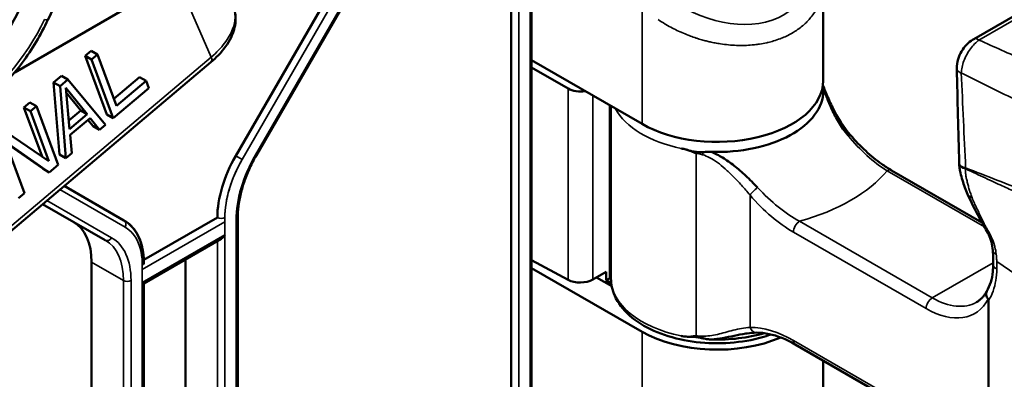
# Model space of a CAD drawing. Header units: millimetres. Extents: x 0 to 14369, y -869 to 2970.
# Tile 562 of 656: x 3769 to 3824, y 1411 to 1432. Entities that reach past the tile are written whole.
import ezdxf

# ---------------------------------------------------------------- set-up
doc = ezdxf.new("R2010")
doc.units = ezdxf.units.MM
doc.header["$LTSCALE"] = 10
doc.layers.add('Sichtbar (ISO)', color=7, linetype='Continuous', lineweight=50)
doc.layers.add('Sichtbar schmal (ISO)', color=7, linetype='Continuous', lineweight=35)

msp = doc.modelspace()

# ---------------------------------------------------------------- linework, layer by layer
at = {"layer": 'Sichtbar (ISO)'}
for p, q in [((3797.708, 1439.685), (3797.708, 1405.065)), ((3797.708, 1439.685), (3797.708, 1405.065)), ((3784.024, 1437.851), (3768.487, 1428.867)), ((3796.559, 1435.512), (3796.559, 1404.575)), ((3830.24, 1435.11), (3822.694, 1430.753)), ((3786.685, 1434.021), (3780.978, 1424.136)), ((3787.855, 1434.063), (3782.148, 1424.178)), ((3787.855, 1434.063), (3782.148, 1424.178)), ((3814.191, 1428.397), (3814.191, 1433.976)), ((3772.468, 1429.806), (3772.803, 1430.088)), ((3773.696, 1426.48), (3772.468, 1429.806)), ((3772.468, 1429.806), (3772.833, 1429.595)), ((3772.803, 1430.088), (3773.168, 1429.878)), ((3772.833, 1429.595), (3773.168, 1429.878)), ((3773.168, 1429.878), (3774.239, 1426.977)), ((3779.579, 1429.446), (3761.313, 1414.02)), ((3774.061, 1426.27), (3772.833, 1429.595)), ((3803.948, 1425.947), (3797.708, 1429.55)), ((3797.708, 1429.142), (3799.768, 1427.953)), ((3799.768, 1427.953), (3797.708, 1429.142)), ((3770.684, 1428.299), (3771.13, 1428.676)), ((3771.019, 1424.219), (3770.684, 1428.299)), ((3770.684, 1428.299), (3771.048, 1428.088)), ((3771.048, 1428.088), (3771.495, 1428.465)), ((3771.13, 1428.676), (3771.495, 1428.465)), ((3771.495, 1428.465), (3773.615, 1425.893)), ((3774.093, 1427.372), (3775.547, 1428.6)), ((3774.239, 1426.977), (3775.912, 1428.39)), ((3775.547, 1428.6), (3775.912, 1428.39)), ((3775.912, 1428.39), (3776.069, 1427.965)), ((3771.384, 1424.009), (3771.048, 1428.088)), ((3772.583, 1426.507), (3771.376, 1427.993)), ((3771.376, 1427.993), (3771.58, 1425.659)), ((3772.219, 1426.717), (3771.399, 1427.726)), ((3776.069, 1427.965), (3774.061, 1426.27)), ((3769.011, 1426.886), (3769.345, 1427.168)), ((3769.345, 1427.168), (3769.71, 1426.958)), ((3770.038, 1424.104), (3769.011, 1426.886)), ((3769.011, 1426.886), (3769.375, 1426.675)), ((3769.375, 1426.675), (3769.71, 1426.958)), ((3770.421, 1423.845), (3769.375, 1426.675)), ((3769.71, 1426.958), (3770.938, 1423.632)), ((3771.538, 1426.142), (3772.219, 1426.717)), ((3771.58, 1425.659), (3772.583, 1426.507)), ((3772.219, 1426.717), (3772.583, 1426.507)), ((3773.696, 1426.48), (3774.061, 1426.27)), ((3802.191, 1426.962), (3802.191, 1417.211)), ((3772.744, 1426.271), (3771.628, 1425.329)), ((3772.916, 1425.821), (3772.629, 1426.174)), ((3773.28, 1425.61), (3772.744, 1426.271)), ((3767.981, 1425.498), (3770.421, 1423.845)), ((3772.916, 1425.821), (3773.28, 1425.61)), ((3773.615, 1425.893), (3773.28, 1425.61)), ((3767.971, 1424.932), (3769.042, 1422.031)), ((3770.436, 1423.208), (3767.971, 1424.932)), ((3770.071, 1423.419), (3767.993, 1424.872)), ((3771.628, 1425.329), (3771.719, 1424.291)), ((3771.719, 1424.291), (3771.384, 1424.009)), ((3771.019, 1424.219), (3771.384, 1424.009)), ((3808.434, 1424.081), (3808.434, 1424.081)), ((3808.434, 1424.081), (3808.434, 1424.081)), ((3770.071, 1423.419), (3770.436, 1423.208)), ((3770.938, 1423.632), (3770.436, 1423.208)), ((3818.054, 1423.321), (3823.159, 1420.373)), ((3809.375, 1422.691), (3809.375, 1422.693)), ((3809.375, 1422.691), (3809.375, 1422.693)), ((3769.042, 1422.031), (3768.708, 1421.748)), ((3774.664, 1420.491), (3771.285, 1422.442)), ((3774.664, 1420.491), (3771.285, 1422.442)), ((3770.067, 1421.413), (3773.603, 1419.372)), ((3773.603, 1419.372), (3770.067, 1421.413)), ((3779.942, 1420.652), (3775.784, 1418.251)), ((3781.091, 1420.634), (3781.091, 1395.946)), ((3781.091, 1420.634), (3781.091, 1395.946)), ((3823.007, 1420.649), (3823.007, 1420.649)), ((3775.787, 1416.927), (3780.154, 1419.448)), ((3823.778, 1418.789), (3823.778, 1418.789)), ((3772.836, 1393.436), (3772.836, 1418.124)), ((3772.836, 1418.124), (3772.836, 1393.436)), ((3778.139, 1397.215), (3778.139, 1418.285)), ((3778.139, 1418.285), (3778.139, 1397.215)), ((3797.708, 1418.234), (3799.768, 1417.126)), ((3799.768, 1417.126), (3797.708, 1418.234)), ((3775.787, 1418.08), (3775.787, 1418.008)), ((3797.708, 1417.793), (3803.948, 1414.19)), ((3801.169, 1417.147), (3801.924, 1417.583)), ((3801.924, 1417.583), (3801.169, 1417.147)), ((3801.924, 1417.583), (3801.924, 1417.103)), ((3801.924, 1417.103), (3801.924, 1417.583)), ((3802.232, 1416.773), (3801.376, 1417.267)), ((3802.106, 1417.208), (3801.924, 1417.103)), ((3801.924, 1417.103), (3802.106, 1417.208)), ((3801.924, 1417.103), (3802.206, 1416.946)), ((3802.206, 1416.946), (3801.924, 1417.103)), ((3775.699, 1416.978), (3775.787, 1416.927)), ((3775.787, 1416.927), (3775.787, 1392.377)), ((3775.787, 1416.927), (3775.787, 1392.377)), ((3823.535, 1414.622), (3823.535, 1414.621)), ((3823.535, 1414.622), (3823.535, 1414.621)), ((3812.604, 1413.473), (3820.103, 1409.143)), ((3814.191, 1412.557), (3814.191, 1411.06))]:
    msp.add_line(p, q, dxfattribs=at)
msp.add_ellipse((3765.694, 1433.173), major_axis=(-2.65, -4.59), ratio=0.57735, dxfattribs=at)
for centre, major_axis, ratio, start_param, end_param in [((3779.256, 1429.828), (0.323, -0.382), 0.483536, 0.000001, 0.000041), ((3808.191, 1428.397), (6, 0), 0.57735, 3.926991, 6.283185), ((3800.462, 1428.368), (-1, 0.015), 0.587337, 0.811888, 1.858998), ((3800.462, 1428.368), (1, -0.015), 0.587337, 3.953481, 5.00059), ((3808.191, 1427.825), (6, 0), 0.57735, 4.65774, 6.283185), ((3815.356, 1424.981), (0.377, 0.328), 0.260129, 6.283184, 6.283848), ((3783.478, 1422.693), (-2.5, -4.33), 0.57735, 4.712389, 5.497787), ((3822.375, 1423.752), (-0.5, -0.014), 0.595235, 0.000004, 0.003937), ((3769.3, 1416.082), (2.5, 4.33), 0.57735, 5.497787, 6.283185), ((3769.3, 1416.082), (2.5, 4.33), 0.57735, 5.497787, 6.283185), ((3780.154, 1419.795), (-0.212, -0.367), 0.57735, 0.785398, 1.570796), ((3800.462, 1417.541), (1, 0.015), 0.567188, 3.936017, 5.48936), ((3800.462, 1417.541), (-1, -0.015), 0.567188, 0.794424, 2.347767), ((3801.399, 1417.617), (-1, 0), 0.57735, 2.356194, 2.485121), ((3801.399, 1417.617), (1, 0), 0.57735, 5.497787, 5.626713), ((3823.864, 1416.231), (0.435, -0.247), 0.751725, 3.125713, 4.285466), ((3808.191, 1416.639), (6, 0), 0.57735, 3.926991, 5.354557), ((3808.191, 1417.211), (-6, 0), 0.57735, 1.51639, 2.031039), ((3810.407, 1414.639), (-0.002, -0.5), 0.773951, 6.28269, 6.283185)]:
    msp.add_ellipse(centre, major_axis=major_axis, ratio=ratio, start_param=start_param, end_param=end_param, dxfattribs=at)
for points, knots in [([(3771.537, 1439.094), (3771.719, 1438.229), (3771.755, 1437.261), (3771.546, 1435.279), (3771.304, 1434.241), (3770.775, 1432.76), (3770.583, 1432.297), (3770.368, 1431.844)], [0, 0, 0, 0, 0.3418478, 0.3418478, 0.6748815, 0.6748815, 0.8264374, 0.8264374, 0.8264374, 0.8264374]), ([(3780.822, 1432.634), (3780.94, 1432.362), (3780.99, 1432.06), (3780.951, 1431.45), (3780.861, 1431.136), (3780.547, 1430.492), (3780.303, 1430.156), (3779.872, 1429.706), (3779.73, 1429.574), (3779.579, 1429.446)], [0.0000337, 0.0000337, 0.0000337, 0.0000337, 0.1334331, 0.1334331, 0.2697746, 0.2697746, 0.4242083, 0.4242083, 0.4908962, 0.4908962, 0.4908962, 0.4908962]), ([(3770.368, 1431.844), (3769.963, 1430.991), (3769.47, 1430.167), (3768.353, 1428.657), (3767.729, 1427.97), (3766.402, 1426.804), (3765.7, 1426.323), (3764.264, 1425.626), (3763.529, 1425.407), (3762.142, 1425.31), (3761.486, 1425.406), (3760.84, 1425.687), (3760.784, 1425.713), (3760.729, 1425.74)], [0.645622, 0.645622, 0.645622, 0.645622, 0.980323, 0.980323, 1.315025, 1.315025, 1.649726, 1.649726, 1.984427, 1.984427, 2.289909, 2.289909, 2.319128, 2.319128, 2.319128, 2.319128]), ([(3821.738, 1429.089), (3821.737, 1429.259), (3821.762, 1429.44), (3821.863, 1429.766), (3821.931, 1429.917), (3822.093, 1430.191), (3822.189, 1430.318), (3822.398, 1430.541), (3822.513, 1430.639), (3822.655, 1430.73), (3822.674, 1430.741), (3822.694, 1430.753)], [0, 0, 0, 0, 0.0567267, 0.0567267, 0.1052116, 0.1052116, 0.1522458, 0.1522458, 0.1996317, 0.1996317, 0.2071699, 0.2071699, 0.2071699, 0.2071699]), ([(3814.175, 1428.146), (3814.234, 1427.988), (3814.303, 1427.812), (3814.482, 1427.379), (3814.599, 1427.114), (3814.999, 1426.313), (3815.329, 1425.774), (3815.734, 1425.309)], [0.0112135, 0.0112135, 0.0112135, 0.0112135, 0.0774711, 0.0774711, 0.1707457, 0.1707457, 0.3635278, 0.3635278, 0.3635278, 0.3635278]), ([(3814.184, 1428.01), (3814.245, 1427.836), (3814.383, 1427.457), (3814.66, 1426.784), (3815.04, 1426.048), (3815.387, 1425.544), (3815.59, 1425.295)], [0.0021521, 0.0021521, 0.0021521, 0.0021521, 0.25, 0.5, 0.75, 1, 1, 1, 1]), ([(3815.734, 1425.309), (3816.282, 1424.678), (3816.883, 1424.116), (3817.673, 1423.553), (3817.864, 1423.43), (3818.054, 1423.321)], [0, 0, 0, 0, 0.2603472, 0.2603472, 0.3429717, 0.3429717, 0.3429717, 0.3429717]), ([(3807.411, 1424.358), (3807.34, 1424.355), (3807.273, 1424.352), (3807.157, 1424.352), (3807.11, 1424.354), (3807.026, 1424.361), (3806.989, 1424.365), (3806.903, 1424.378), (3806.855, 1424.387), (3806.665, 1424.43), (3806.526, 1424.475), (3806.316, 1424.53), (3806.271, 1424.541), (3806.226, 1424.551)], [-0.1466294, -0.1466294, -0.1466294, -0.1466294, -0.1215498, -0.1215498, -0.104217, -0.104217, -0.0907804, -0.0907804, -0.0727387, -0.0727387, -0.0210866, -0.0210866, -0.0066594, -0.0066594, -0.0066594, -0.0066594]), ([(3807.863, 1424.366), (3807.789, 1424.369), (3807.716, 1424.369), (3807.563, 1424.365), (3807.488, 1424.362), (3807.411, 1424.358)], [-0.04601307, -0.04601307, -0.04601307, -0.04601307, -0.02379196, -0.02379196, -0.00003084, -0.00003084, -0.00003084, -0.00003084]), ([(3782.148, 1424.178), (3782.014, 1423.946), (3781.89, 1423.707), (3781.667, 1423.224), (3781.568, 1422.98), (3781.396, 1422.491), (3781.324, 1422.247), (3781.207, 1421.767), (3781.164, 1421.53), (3781.105, 1421.07), (3781.091, 1420.847), (3781.091, 1420.634)], [2.3561945, 2.3561945, 2.3561945, 2.3561945, 2.5132741, 2.5132741, 2.6703538, 2.6703538, 2.8274334, 2.8274334, 2.984513, 2.984513, 3.1415927, 3.1415927, 3.1415927, 3.1415927]), ([(3782.148, 1424.178), (3782.014, 1423.946), (3781.89, 1423.707), (3781.667, 1423.224), (3781.568, 1422.98), (3781.396, 1422.491), (3781.324, 1422.247), (3781.207, 1421.767), (3781.164, 1421.53), (3781.105, 1421.07), (3781.091, 1420.847), (3781.091, 1420.634)], [2.3561945, 2.3561945, 2.3561945, 2.3561945, 2.5132741, 2.5132741, 2.6703538, 2.6703538, 2.8274334, 2.8274334, 2.984513, 2.984513, 3.1415927, 3.1415927, 3.1415927, 3.1415927]), ([(3821.877, 1423.678), (3821.876, 1423.697), (3821.876, 1423.715), (3821.876, 1423.732), (3821.876, 1423.734), (3821.876, 1423.737)], [0, 0, 0, 0, 0.006247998, 0.006247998, 0.007406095, 0.007406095, 0.007406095, 0.007406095]), ([(3822.349, 1421.976), (3822.239, 1422.226), (3822.144, 1422.488), (3822.021, 1422.897), (3821.983, 1423.038), (3821.939, 1423.231), (3821.929, 1423.28), (3821.913, 1423.365), (3821.906, 1423.401), (3821.89, 1423.496), (3821.882, 1423.557), (3821.878, 1423.638), (3821.877, 1423.658), (3821.877, 1423.678)], [0, 0, 0, 0, 0.1182305, 0.1182305, 0.178174, 0.178174, 0.1967044, 0.1967044, 0.2120995, 0.2120995, 0.2325805, 0.2325805, 0.2392735, 0.2392735, 0.2392735, 0.2392735]), ([(3774.664, 1420.491), (3774.811, 1420.407), (3774.945, 1420.302), (3775.186, 1420.058), (3775.293, 1419.919), (3775.474, 1419.613), (3775.549, 1419.446), (3775.669, 1419.089), (3775.714, 1418.899), (3775.773, 1418.502), (3775.787, 1418.294), (3775.787, 1418.08)], [5.4977871, 5.4977871, 5.4977871, 5.4977871, 5.6548668, 5.6548668, 5.8119464, 5.8119464, 5.969026, 5.969026, 6.1261057, 6.1261057, 6.2831853, 6.2831853, 6.2831853, 6.2831853]), ([(3774.664, 1420.491), (3774.814, 1420.405), (3774.952, 1420.297), (3775.197, 1420.046), (3775.304, 1419.902), (3775.487, 1419.586), (3775.562, 1419.414), (3775.68, 1419.046), (3775.724, 1418.85), (3775.775, 1418.463), (3775.787, 1418.274), (3775.787, 1418.08)], [5.4977871, 5.4977871, 5.4977871, 5.4977871, 5.6585239, 5.6585239, 5.8192606, 5.8192606, 5.9799973, 5.9799973, 6.1407341, 6.1407341, 6.2831853, 6.2831853, 6.2831853, 6.2831853]), ([(3823.778, 1418.789), (3823.744, 1419.131), (3823.663, 1419.421), (3823.422, 1419.952), (3823.246, 1420.212), (3823.056, 1420.557), (3823.031, 1420.602), (3823.007, 1420.649)], [0, 0, 0, 0, 0.1409185, 0.1409185, 0.2952903, 0.2952903, 0.3186021, 0.3186021, 0.3186021, 0.3186021]), ([(3823.432, 1416.483), (3823.611, 1416.785), (3823.733, 1417.165), (3823.79, 1417.718), (3823.796, 1417.846), (3823.796, 1417.977)], [0, 0, 0, 0, 0.1753111, 0.1753111, 0.2255553, 0.2255553, 0.2255553, 0.2255553]), ([(3811.24, 1414.035), (3810.877, 1413.906), (3810.492, 1413.801), (3809.486, 1413.599), (3808.846, 1413.536), (3807.566, 1413.534), (3806.928, 1413.595), (3805.71, 1413.834), (3805.132, 1414.014), (3804.089, 1414.481), (3803.626, 1414.77), (3802.875, 1415.438), (3802.583, 1415.816), (3802.264, 1416.543), (3802.191, 1416.876), (3802.191, 1417.211)], [1.80477, 1.80477, 1.80477, 1.80477, 2.021753, 2.021753, 2.353778, 2.353778, 2.684684, 2.684684, 3.016672, 3.016672, 3.350844, 3.350844, 3.678958, 3.678958, 3.926991, 3.926991, 3.926991, 3.926991]), ([(3823.426, 1416.473), (3823.395, 1416.417), (3823.363, 1416.363), (3823.296, 1416.264), (3823.26, 1416.217), (3823.187, 1416.13), (3823.148, 1416.089), (3823.069, 1416.014), (3823.028, 1415.98), (3822.943, 1415.916), (3822.899, 1415.887), (3822.853, 1415.861)], [0.4436491, 0.4436491, 0.4436491, 0.4436491, 0.5119989, 0.5119989, 0.5803487, 0.5803487, 0.6486985, 0.6486985, 0.7170484, 0.7170484, 0.7853982, 0.7853982, 0.7853982, 0.7853982]), ([(3823.515, 1416.036), (3823.517, 1416.033), (3823.519, 1416.031), (3823.522, 1416.025), (3823.524, 1416.022), (3823.528, 1416.012), (3823.53, 1416.004), (3823.534, 1415.982), (3823.535, 1415.967), (3823.536, 1415.954)], [-0.009508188, -0.009508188, -0.009508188, -0.009508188, -0.008530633, -0.008530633, -0.007495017, -0.007495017, -0.005132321, -0.005132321, -0.000260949, -0.000260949, -0.000260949, -0.000260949]), ([(3823.536, 1415.954), (3823.537, 1415.448), (3823.536, 1414.94), (3823.535, 1414.433), (3823.533, 1413.085), (3823.535, 1411.739), (3823.535, 1410.393)], [0.0000026, 0.0000026, 0.0000026, 0.0000026, 0.2735195, 0.2735195, 0.2735195, 1, 1, 1, 1]), ([(3806.548, 1413.908), (3806.637, 1413.905), (3806.721, 1413.905), (3806.854, 1413.902), (3806.903, 1413.899), (3806.989, 1413.892), (3807.025, 1413.887), (3807.11, 1413.875), (3807.156, 1413.866), (3807.272, 1413.841), (3807.34, 1413.825), (3807.411, 1413.81)], [-0.0911839, -0.0911839, -0.0911839, -0.0911839, -0.06425694, -0.06425694, -0.04856013, -0.04856013, -0.03688952, -0.03688952, -0.02185801, -0.02185801, -0.00002354, -0.00002354, -0.00002354, -0.00002354]), ([(3807.411, 1413.81), (3807.488, 1413.794), (3807.563, 1413.78), (3807.716, 1413.76), (3807.789, 1413.754), (3807.863, 1413.752)], [-0.04604179, -0.04604179, -0.04604179, -0.04604179, -0.02227151, -0.02227151, -0.00001265, -0.00001265, -0.00001265, -0.00001265]), ([(3807.863, 1413.752), (3808.077, 1413.767), (3808.498, 1413.824), (3809.155, 1413.96), (3809.618, 1414.056), (3809.862, 1414.094), (3809.886, 1414.097)], [0, 0, 0, 0, 0.25, 0.5, 0.75, 0.7774168, 0.7774168, 0.7774168, 0.7774168]), ([(3812.604, 1413.473), (3812.098, 1413.765), (3811.594, 1413.962), (3810.878, 1414.113), (3810.635, 1414.138), (3810.405, 1414.139)], [0, 0, 0, 0, 0.2204353, 0.2204353, 0.3400858, 0.3400858, 0.3400858, 0.3400858])]:
    msp.add_open_spline(points, degree=3, knots=knots, dxfattribs=at)
for points in [[(3821.876, 1423.738), (3821.826, 1425.518), (3821.78, 1427.301), (3821.737, 1429.086)], [(3821.738, 1429.089), (3821.738, 1429.088), (3821.738, 1429.087), (3821.738, 1429.086)], [(3814.191, 1427.825), (3814.191, 1427.924), (3814.185, 1428.023), (3814.172, 1428.122)], [(3806.163, 1424.565), (3806.257, 1424.545), (3806.445, 1424.497), (3806.731, 1424.41), (3806.907, 1424.321), (3807.001, 1424.29)], [(3810.479, 1422.344), (3810.254, 1422.58), (3809.813, 1423.03), (3809.155, 1423.606), (3808.498, 1424.062), (3808.077, 1424.279), (3807.863, 1424.366)], [(3823.007, 1420.649), (3822.784, 1421.076), (3822.553, 1421.511), (3822.348, 1421.978)], [(3823.796, 1417.976), (3823.796, 1418.258), (3823.802, 1418.542), (3823.778, 1418.789)], [(3807.001, 1413.955), (3806.907, 1413.946), (3806.731, 1413.903), (3806.445, 1413.907), (3806.257, 1413.931), (3806.163, 1413.95)], [(3806.163, 1413.95), (3806.186, 1413.946), (3806.209, 1413.941), (3806.232, 1413.938)], [(3810.405, 1414.139), (3810.245, 1414.139), (3810.072, 1414.123), (3809.886, 1414.095)]]:
    msp.add_open_spline(points, degree=3, dxfattribs=at)
at = {"layer": 'Sichtbar schmal (ISO)'}
for p, q in [((3797.62, 1439.562), (3797.62, 1404.943)), ((3797.62, 1404.943), (3797.62, 1439.562)), ((3796.559, 1435.512), (3796.559, 1404.575)), ((3796.983, 1404.575), (3796.983, 1435.613)), ((3796.983, 1435.613), (3796.983, 1404.575)), ((3822.994, 1430.695), (3830.54, 1435.052)), ((3777.668, 1434.157), (3779.595, 1429.729)), ((3786.685, 1434.021), (3780.978, 1424.136)), ((3787.047, 1433.812), (3781.34, 1423.927)), ((3781.34, 1423.927), (3787.047, 1433.812)), ((3782.1, 1424.206), (3787.808, 1434.091)), ((3787.808, 1434.091), (3782.1, 1424.206)), ((3803.948, 1432.763), (3803.948, 1425.947)), ((3770.335, 1431.831), (3770.335, 1431.831)), ((3779.595, 1429.729), (3761.33, 1414.303)), ((3799.768, 1427.953), (3799.768, 1417.126)), ((3799.768, 1417.126), (3799.768, 1427.953)), ((3801.169, 1417.147), (3801.169, 1427.552)), ((3801.169, 1427.552), (3801.169, 1417.147)), ((3802.106, 1427.011), (3802.106, 1417.208)), ((3802.106, 1417.208), (3802.106, 1427.011)), ((3806.74, 1424.397), (3806.74, 1424.397)), ((3806.74, 1424.397), (3806.74, 1424.397)), ((3807.001, 1424.29), (3807.001, 1413.955)), ((3780.978, 1424.136), (3781.34, 1423.927)), ((3781.34, 1423.927), (3780.978, 1424.136)), ((3782.1, 1424.206), (3782.148, 1424.178)), ((3782.148, 1424.178), (3782.1, 1424.206)), ((3808.142, 1423.812), (3808.142, 1423.812)), ((3808.142, 1423.812), (3808.142, 1423.812)), ((3808.651, 1423.947), (3808.651, 1423.947)), ((3808.651, 1423.947), (3808.651, 1423.947)), ((3808.651, 1423.405), (3808.651, 1423.405)), ((3808.651, 1423.405), (3808.651, 1423.405)), ((3817.804, 1423.296), (3823.31, 1420.117)), ((3809.287, 1422.787), (3809.287, 1422.784)), ((3809.287, 1422.784), (3809.287, 1422.787)), ((3774.726, 1420.109), (3771.042, 1422.236)), ((3771.042, 1422.236), (3774.726, 1420.109)), ((3770.311, 1421.619), (3773.965, 1419.509)), ((3773.965, 1419.509), (3770.311, 1421.619)), ((3810.053, 1414.435), (3810.053, 1421.919)), ((3780.373, 1420.411), (3775.693, 1417.709)), ((3780.366, 1394.949), (3780.366, 1420.652)), ((3781.003, 1420.512), (3781.003, 1395.824)), ((3781.003, 1395.824), (3781.003, 1420.512)), ((3820.353, 1416.108), (3812.854, 1420.438)), ((3812.5, 1419.826), (3820, 1415.496)), ((3775.699, 1416.978), (3780.366, 1419.672)), ((3779.942, 1419.326), (3779.942, 1394.949)), ((3779.942, 1394.949), (3779.942, 1419.326)), ((3780.366, 1419.672), (3780.366, 1394.949)), ((3772.836, 1418.124), (3774.639, 1417.083)), ((3774.639, 1417.083), (3772.836, 1418.124)), ((3823.995, 1418.211), (3823.994, 1418.211)), ((3823.996, 1418.162), (3829.053, 1414.714)), ((3775.699, 1417.957), (3775.699, 1392.255)), ((3823.797, 1418.096), (3820.353, 1416.108)), ((3774.639, 1417.083), (3774.639, 1392.395)), ((3774.639, 1392.395), (3774.639, 1417.083)), ((3775.063, 1392.395), (3775.063, 1417.083)), ((3775.063, 1417.083), (3775.063, 1392.395)), ((3775.699, 1392.255), (3775.699, 1416.978)), ((3823.537, 1415.774), (3823.535, 1415.77)), ((3823.535, 1415.77), (3823.537, 1415.774)), ((3823.535, 1414.731), (3823.535, 1414.732)), ((3823.535, 1414.732), (3823.535, 1414.731)), ((3803.948, 1414.19), (3803.948, 1407.373)), ((3820, 1409.372), (3812.5, 1413.702))]:
    msp.add_line(p, q, dxfattribs=at)
for centre, major_axis, ratio, start_param, end_param in [((3808.433, 1435.654), (4.728, -2.275), 0.715187, 4.454413, 7.203922), ((3765.694, 1433.173), (-3.964, -6.865), 0.57735, 6.157814, 7.993764), ((3769.464, 1432.272), (0.904, -0.428), 0.113755, 5.663078, 6.2831), ((3822.944, 1430.32), (-0.25, 0.433), 0.57735, 5.355885, 6.283134), ((3779.256, 1429.828), (0.323, -0.382), 0.483536, 0.00004, 0.940844), ((3808.191, 1427.825), (-6, 0), 0.57735, 0.297528, 1.226029), ((3815.356, 1424.981), (0.377, 0.328), 0.260129, 0.000663, 0.699265), ((3783.478, 1422.693), (-2.5, -4.33), 0.57735, 4.712389, 5.497787), ((3783.69, 1422.571), (-2.35, -4.07), 0.57735, 4.712389, 5.56166), ((3783.69, 1422.571), (-2.35, -4.07), 0.57735, 4.712389, 5.497787), ((3784.75, 1422.676), (2.65, 4.59), 0.57735, 1.570796, 2.356194), ((3784.75, 1422.676), (-2.65, -4.59), 0.57735, 4.712389, 5.497787), ((3822.375, 1423.752), (-0.5, -0.014), 0.595235, 0.003937, 1.277481), ((3808.191, 1425.988), (-10.684, 0), 0.57735, 2.022432, 2.689957), ((3817.804, 1422.888), (0.25, 0.433), 0.57735, 0, 0.785404), ((3810.407, 1422.123), (0.377, 0.328), 0.260129, 1.160493, 2.500668), ((3812.352, 1429.925), (-3.621, 10.646), 0.532643, 2.224516, 2.595265), ((3774.514, 1420.231), (0.15, 0.26), 0.816497, 4.712389, 6.283185), ((3774.514, 1420.231), (0.15, 0.26), 0.816497, 4.712389, 6.283185), ((3780.154, 1420.774), (0.3, 0), 0.57735, 3.926991, 5.497787), ((3780.791, 1420.634), (0.3, 0), 0.57735, 5.497787, 6.283185), ((3780.791, 1420.634), (0.3, 0), 0.57735, 5.497787, 6.283185), ((3812.854, 1420.03), (0.25, 0.433), 0.57735, 0.785401, 2.356191), ((3772.376, 1416.039), (2.35, 4.07), 0.57735, 5.497787, 6.283185), ((3772.376, 1416.039), (2.35, 4.07), 0.57735, 5.433914, 6.283185), ((3773.753, 1419.631), (-0.15, -0.26), 0.816497, 0, 1.570796), ((3773.753, 1419.631), (-0.15, -0.26), 0.816497, 0, 1.570796), ((3771.103, 1415.041), (2.5, 4.33), 0.57735, 5.497787, 6.283185), ((3771.103, 1415.041), (2.5, 4.33), 0.57735, 5.497787, 6.283185), ((3771.315, 1414.919), (2.65, 4.59), 0.57735, 5.497787, 6.283185), ((3771.315, 1414.919), (2.65, 4.59), 0.57735, 5.497787, 6.283185), ((3775.487, 1418.08), (0.3, 0), 0.57735, 5.497787, 6.283185), ((3774.851, 1417.205), (0.3, 0), 0.57735, 3.926991, 5.497787), ((3774.851, 1417.205), (-0.3, 0), 0.57735, 0.785398, 2.356194), ((3808.191, 1417.211), (-6, 0), 0.57735, 0, 1.226029), ((3820.353, 1415.7), (-0.25, -0.433), 0.57735, 3.926991, 5.497787), ((3820, 1419.987), (2.75, -4.763), 0.57735, 5.497787, 6.62643), ((3820.353, 1420.191), (2.5, -4.33), 0.57735, 5.497787, 6.283185), ((3810.407, 1414.639), (-0.002, -0.5), 0.773951, 5.135706, 6.28269), ((3812.321, 1404.03), (-3.377, 10.232), 0.559282, 5.723132, 6.098445), ((3812.854, 1413.906), (-0.25, -0.433), 0.57735, 5.497787, 6.283185)]:
    msp.add_ellipse(centre, major_axis=major_axis, ratio=ratio, start_param=start_param, end_param=end_param, dxfattribs=at)
for points, knots in [([(3804.856, 1431.857), (3804.987, 1431.768), (3805.121, 1431.683), (3805.258, 1431.601), (3805.27, 1431.594), (3805.283, 1431.586), (3805.295, 1431.579), (3805.42, 1431.505), (3805.548, 1431.435), (3805.677, 1431.367), (3805.698, 1431.356), (3805.718, 1431.346), (3805.739, 1431.335), (3805.861, 1431.272), (3805.985, 1431.213), (3806.11, 1431.156), (3806.142, 1431.142), (3806.173, 1431.128), (3806.205, 1431.114), (3806.321, 1431.063), (3806.437, 1431.015), (3806.554, 1430.969), (3806.598, 1430.952), (3806.642, 1430.936), (3806.685, 1430.92), (3806.792, 1430.88), (3806.899, 1430.843), (3807.007, 1430.808), (3807.063, 1430.789), (3807.118, 1430.772), (3807.174, 1430.755), (3807.271, 1430.725), (3807.368, 1430.698), (3807.465, 1430.672), (3807.537, 1430.653), (3807.608, 1430.635), (3807.679, 1430.618), (3807.761, 1430.598), (3807.844, 1430.579), (3807.926, 1430.562), (3808.026, 1430.541), (3808.126, 1430.523), (3808.225, 1430.506), (3808.279, 1430.496), (3808.333, 1430.488), (3808.386, 1430.48), (3808.539, 1430.457), (3808.692, 1430.438), (3808.844, 1430.424), (3808.995, 1430.41), (3809.146, 1430.4), (3809.295, 1430.395), (3809.378, 1430.392), (3809.461, 1430.391), (3809.544, 1430.391), (3809.609, 1430.391), (3809.674, 1430.392), (3809.739, 1430.393), (3809.885, 1430.397), (3810.029, 1430.405), (3810.171, 1430.418), (3810.216, 1430.422), (3810.261, 1430.426), (3810.305, 1430.431), (3810.401, 1430.441), (3810.496, 1430.454), (3810.59, 1430.468), (3810.728, 1430.489), (3810.863, 1430.514), (3810.996, 1430.544), (3811.023, 1430.55), (3811.051, 1430.556), (3811.078, 1430.563), (3811.182, 1430.588), (3811.285, 1430.615), (3811.385, 1430.645), (3811.512, 1430.683), (3811.636, 1430.725), (3811.757, 1430.771), (3811.776, 1430.778), (3811.796, 1430.786), (3811.816, 1430.794), (3811.916, 1430.833), (3812.013, 1430.875), (3812.107, 1430.92), (3812.22, 1430.973), (3812.329, 1431.03), (3812.434, 1431.091), (3812.45, 1431.1), (3812.466, 1431.11), (3812.481, 1431.119), (3812.57, 1431.171), (3812.655, 1431.227), (3812.738, 1431.284), (3812.835, 1431.352), (3812.928, 1431.424), (3813.017, 1431.499), (3813.027, 1431.507), (3813.038, 1431.516), (3813.048, 1431.525), (3813.125, 1431.592), (3813.199, 1431.661), (3813.27, 1431.733), (3813.35, 1431.815), (3813.424, 1431.899), (3813.495, 1431.986), (3813.565, 1432.074), (3813.63, 1432.164), (3813.69, 1432.257), (3813.737, 1432.33), (3813.781, 1432.404), (3813.821, 1432.48), (3813.833, 1432.501), (3813.844, 1432.523), (3813.855, 1432.545), (3813.905, 1432.643), (3813.949, 1432.744), (3813.988, 1432.847), (3814.003, 1432.885), (3814.016, 1432.924), (3814.029, 1432.963), (3814.051, 1433.029), (3814.071, 1433.096), (3814.089, 1433.163), (3814.11, 1433.246), (3814.128, 1433.33), (3814.143, 1433.415), (3814.148, 1433.44), (3814.152, 1433.466), (3814.155, 1433.491), (3814.172, 1433.602), (3814.183, 1433.715), (3814.188, 1433.83), (3814.19, 1433.878), (3814.191, 1433.927), (3814.191, 1433.976)], [0, 0, 0, 0, 0.0277778, 0.0277778, 0.0277778, 0.0303196, 0.0303196, 0.0303196, 0.0555556, 0.0555556, 0.0555556, 0.0596155, 0.0596155, 0.0596155, 0.0833333, 0.0833333, 0.0833333, 0.0893407, 0.0893407, 0.0893407, 0.1111111, 0.1111111, 0.1111111, 0.1191849, 0.1191849, 0.1191849, 0.1388889, 0.1388889, 0.1388889, 0.1490276, 0.1490276, 0.1490276, 0.1666667, 0.1666667, 0.1666667, 0.1795471, 0.1795471, 0.1795471, 0.1944444, 0.1944444, 0.1944444, 0.2124792, 0.2124792, 0.2124792, 0.2222222, 0.2222222, 0.2222222, 0.25, 0.25, 0.25, 0.2777778, 0.2777778, 0.2777778, 0.293274, 0.293274, 0.293274, 0.3055556, 0.3055556, 0.3055556, 0.3333333, 0.3333333, 0.3333333, 0.342129, 0.342129, 0.342129, 0.3611111, 0.3611111, 0.3611111, 0.3888889, 0.3888889, 0.3888889, 0.3946463, 0.3946463, 0.3946463, 0.4166667, 0.4166667, 0.4166667, 0.4444444, 0.4444444, 0.4444444, 0.4490479, 0.4490479, 0.4490479, 0.4722222, 0.4722222, 0.4722222, 0.5, 0.5, 0.5, 0.5041905, 0.5041905, 0.5041905, 0.5277778, 0.5277778, 0.5277778, 0.5555556, 0.5555556, 0.5555556, 0.5587749, 0.5587749, 0.5587749, 0.5833333, 0.5833333, 0.5833333, 0.6111111, 0.6111111, 0.6111111, 0.6388889, 0.6388889, 0.6388889, 0.6605339, 0.6605339, 0.6605339, 0.6666667, 0.6666667, 0.6666667, 0.6944444, 0.6944444, 0.6944444, 0.7047895, 0.7047895, 0.7047895, 0.7222222, 0.7222222, 0.7222222, 0.7436739, 0.7436739, 0.7436739, 0.75, 0.75, 0.75, 0.7777778, 0.7777778, 0.7777778, 0.7895509, 0.7895509, 0.7895509, 0.7895509]), ([(3780.822, 1432.634), (3780.906, 1432.441), (3780.947, 1432.233), (3780.946, 1432.015), (3780.945, 1431.79), (3780.899, 1431.555), (3780.803, 1431.304), (3780.707, 1431.054), (3780.557, 1430.788), (3780.355, 1430.521), (3780.153, 1430.255), (3779.899, 1429.988), (3779.595, 1429.729)], [0.3382329, 0.3382329, 0.3382329, 0.3382329, 0.5, 0.5, 0.5, 0.6666667, 0.6666667, 0.6666667, 0.8333333, 0.8333333, 0.8333333, 1, 1, 1, 1]), ([(3821.738, 1429.086), (3821.738, 1429.074), (3821.739, 1429.061), (3821.742, 1429.049), (3821.748, 1429.025), (3821.759, 1429.001), (3821.775, 1428.978), (3821.79, 1428.956), (3821.81, 1428.936), (3821.832, 1428.918), (3821.856, 1428.899), (3821.882, 1428.883), (3821.91, 1428.869), (3821.937, 1428.855), (3821.965, 1428.844), (3821.994, 1428.835)], [0.4373551, 0.4373551, 0.4373551, 0.4373551, 0.5, 0.5, 0.5, 0.6269062, 0.6269062, 0.6269062, 0.75, 0.75, 0.75, 0.8776821, 0.8776821, 0.8776821, 0.9999772, 0.9999772, 0.9999772, 0.9999772]), ([(3807.411, 1424.358), (3807.41, 1424.355), (3807.41, 1424.352), (3807.409, 1424.35), (3807.402, 1424.326), (3807.395, 1424.299), (3807.389, 1424.275), (3807.383, 1424.251), (3807.378, 1424.229), (3807.374, 1424.208)], [0, 0, 0, 0, 0.052198, 0.052198, 0.052198, 0.532383, 0.532383, 0.532383, 1, 1, 1, 1]), ([(3822.243, 1423.403), (3822.19, 1423.412), (3822.136, 1423.426), (3822.089, 1423.445), (3822.042, 1423.464), (3822, 1423.488), (3821.967, 1423.515), (3821.934, 1423.543), (3821.909, 1423.574), (3821.894, 1423.606), (3821.883, 1423.63), (3821.878, 1423.654), (3821.877, 1423.678)], [0, 0, 0, 0, 0.1666667, 0.1666667, 0.1666667, 0.3333333, 0.3333333, 0.3333333, 0.5, 0.5, 0.5, 0.6193302, 0.6193302, 0.6193302, 0.6193302]), ([(3822.239, 1423.463), (3822.825, 1423.234), (3823.41, 1423.005), (3823.997, 1422.776), (3824.597, 1422.541), (3825.198, 1422.306), (3825.8, 1422.073), (3825.95, 1422.015), (3826.101, 1421.957), (3826.252, 1421.899), (3826.403, 1421.841), (3826.554, 1421.783), (3826.705, 1421.725), (3826.856, 1421.668), (3827.007, 1421.61), (3827.158, 1421.553), (3827.31, 1421.496), (3827.461, 1421.439), (3827.613, 1421.382), (3827.959, 1421.252), (3828.306, 1421.121), (3828.653, 1420.994)], [0, 0, 0, 0, 0.275282, 0.275282, 0.275282, 0.557214, 0.557214, 0.557214, 0.627697, 0.627697, 0.627697, 0.69818, 0.69818, 0.69818, 0.768663, 0.768663, 0.768663, 0.839146, 0.839146, 0.839146, 1, 1, 1, 1]), ([(3822.349, 1421.976), (3822.355, 1421.962), (3822.377, 1421.921), (3822.451, 1421.84), (3822.54, 1421.802), (3822.599, 1421.79)], [0.5639149, 0.5639149, 0.5639149, 0.5639149, 0.6247675, 0.7499678, 0.9999646, 0.9999646, 0.9999646, 0.9999646]), ([(3823.191, 1420.495), (3823.142, 1420.597), (3823.094, 1420.7), (3823.045, 1420.803), (3822.999, 1420.903), (3822.953, 1421.002), (3822.906, 1421.101), (3822.901, 1421.112), (3822.895, 1421.124), (3822.89, 1421.135), (3822.849, 1421.222), (3822.807, 1421.309), (3822.767, 1421.397), (3822.721, 1421.495), (3822.677, 1421.594), (3822.635, 1421.697), (3822.623, 1421.728), (3822.611, 1421.758), (3822.599, 1421.79)], [0, 0, 0, 0, 0.2405736, 0.2405736, 0.2405736, 0.4731695, 0.4731695, 0.4731695, 0.5, 0.5, 0.5, 0.7047926, 0.7047926, 0.7047926, 0.9324323, 0.9324323, 0.9324323, 1, 1, 1, 1]), ([(3823.007, 1420.649), (3823.019, 1420.625), (3823.035, 1420.603), (3823.053, 1420.584), (3823.091, 1420.542), (3823.14, 1420.513), (3823.191, 1420.495)], [0.6358402, 0.6358402, 0.6358402, 0.6358402, 0.7516945, 0.7516945, 0.7516945, 0.9997917, 0.9997917, 0.9997917, 0.9997917]), ([(3823.968, 1418.57), (3823.951, 1418.71), (3823.927, 1418.848), (3823.893, 1418.984), (3823.885, 1419.014), (3823.878, 1419.044), (3823.869, 1419.073), (3823.823, 1419.239), (3823.761, 1419.402), (3823.688, 1419.557), (3823.672, 1419.592), (3823.656, 1419.625), (3823.639, 1419.659), (3823.579, 1419.778), (3823.512, 1419.894), (3823.445, 1420.013), (3823.406, 1420.081), (3823.367, 1420.151), (3823.328, 1420.222), (3823.281, 1420.311), (3823.236, 1420.402), (3823.191, 1420.495)], [0, 0, 0, 0, 0.204896, 0.204896, 0.204896, 0.25, 0.25, 0.25, 0.5, 0.5, 0.5, 0.554966, 0.554966, 0.554966, 0.75, 0.75, 0.75, 0.862022, 0.862022, 0.862022, 1, 1, 1, 1]), ([(3823.778, 1418.789), (3823.778, 1418.789), (3823.778, 1418.789), (3823.778, 1418.789), (3823.783, 1418.742), (3823.805, 1418.696), (3823.84, 1418.658), (3823.873, 1418.621), (3823.919, 1418.591), (3823.968, 1418.57)], [0.4906828, 0.4906828, 0.4906828, 0.4906828, 0.4909448, 0.4909448, 0.4909448, 0.7473645, 0.7473645, 0.7473645, 1, 1, 1, 1]), ([(3823.996, 1417.746), (3823.998, 1417.791), (3823.998, 1417.837), (3823.997, 1417.882), (3823.997, 1417.928), (3823.997, 1417.974), (3823.997, 1418.02), (3823.997, 1418.067), (3823.997, 1418.114), (3823.996, 1418.162)], [0.0000739, 0.0000739, 0.0000739, 0.0000739, 0.3333333, 0.3333333, 0.3333333, 0.6666667, 0.6666667, 0.6666667, 0.9999995, 0.9999995, 0.9999995, 0.9999995]), ([(3823.996, 1417.746), (3823.997, 1417.517), (3823.98, 1417.299), (3823.945, 1417.088), (3823.911, 1416.878), (3823.86, 1416.675), (3823.791, 1416.485), (3823.723, 1416.296), (3823.638, 1416.12), (3823.536, 1415.954)], [0, 0, 0, 0, 0.333333, 0.333333, 0.333333, 0.666667, 0.666667, 0.666667, 1, 1, 1, 1]), ([(3823.996, 1417.746), (3823.946, 1417.768), (3823.85, 1417.827), (3823.8, 1417.919), (3823.796, 1417.969), (3823.796, 1417.976)], [0, 0, 0, 0, 0.25, 0.5, 0.5375078, 0.5375078, 0.5375078, 0.5375078]), ([(3807.374, 1413.935), (3807.378, 1413.913), (3807.384, 1413.892), (3807.389, 1413.872), (3807.395, 1413.852), (3807.402, 1413.833), (3807.409, 1413.816), (3807.41, 1413.814), (3807.41, 1413.812), (3807.411, 1413.81)], [0, 0, 0, 0, 0.468815, 0.468815, 0.468815, 0.950232, 0.950232, 0.950232, 1, 1, 1, 1])]:
    msp.add_open_spline(points, degree=3, knots=knots, dxfattribs=at)
for points in [[(3821.994, 1428.835), (3821.992, 1428.936), (3822.026, 1429.155), (3822.128, 1429.513), (3822.293, 1429.873), (3822.503, 1430.208), (3822.743, 1430.491), (3822.911, 1430.637), (3822.994, 1430.695)], [(3822.994, 1430.695), (3823.846, 1430.314), (3824.697, 1429.932), (3825.547, 1429.549)], [(3824.998, 1427.347), (3823.995, 1427.838), (3822.994, 1428.334), (3821.994, 1428.835)], [(3821.994, 1428.835), (3822.073, 1427.038), (3822.156, 1425.248), (3822.239, 1423.463)], [(3817.804, 1423.296), (3817.024, 1423.77), (3816.275, 1424.458), (3815.59, 1425.295)], [(3807.001, 1424.29), (3807.041, 1424.285), (3807.124, 1424.273), (3807.248, 1424.245), (3807.332, 1424.222), (3807.374, 1424.208)], [(3807.374, 1424.208), (3807.504, 1424.166), (3807.775, 1424.052), (3808.206, 1423.78), (3808.65, 1423.415), (3809.103, 1422.984), (3809.567, 1422.487), (3809.892, 1422.116), (3810.053, 1421.919)], [(3822.243, 1423.403), (3822.232, 1423.337), (3822.229, 1423.205), (3822.253, 1422.999), (3822.301, 1422.779), (3822.359, 1422.546), (3822.424, 1422.303), (3822.503, 1422.05), (3822.565, 1421.877), (3822.599, 1421.79)], [(3822.239, 1423.463), (3822.24, 1423.443), (3822.242, 1423.423), (3822.243, 1423.403)], [(3829.067, 1419.945), (3828.723, 1420.151), (3828.037, 1420.55), (3827.016, 1421.108), (3826.007, 1421.63), (3825.033, 1422.105), (3824.355, 1422.424), (3823.367, 1422.885), (3822.637, 1423.222), (3822.243, 1423.403)], [(3810.479, 1422.344), (3811.241, 1421.537), (3812.042, 1420.884), (3812.854, 1420.438)], [(3823.996, 1418.162), (3823.995, 1418.21), (3823.991, 1418.304), (3823.981, 1418.441), (3823.973, 1418.527), (3823.968, 1418.57)], [(3810.053, 1414.435), (3809.892, 1414.423), (3809.567, 1414.385), (3809.103, 1414.274), (3808.649, 1414.152), (3808.206, 1414.034), (3807.774, 1413.955), (3807.504, 1413.936), (3807.374, 1413.935)], [(3807.374, 1413.935), (3807.332, 1413.935), (3807.248, 1413.936), (3807.124, 1413.943), (3807.041, 1413.951), (3807.001, 1413.955)]]:
    msp.add_open_spline(points, degree=3, dxfattribs=at)

doc.saveas('drawing.dxf')
